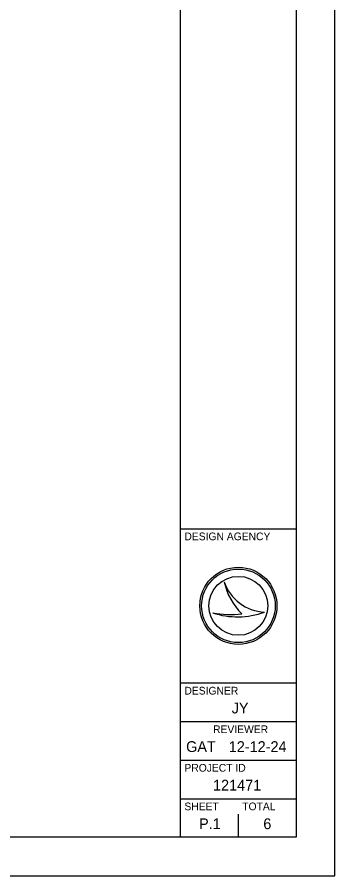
# Model space of a CAD drawing. Extents: x 0 to 34, y 0 to 22.
# Drawn here: x 29.88 to 34, y 0 to 11.13 of the extents above; entities that cross this region are included whole.
import ezdxf

# ---------------------------------------------------------------- set-up
doc = ezdxf.new("R2010")
doc.units = 0
for name, color, linetype in [('SH_Border', 7, 'Continuous'), ('SH_Cut_Line', 7, 'Continuous'), ('SH_Data', 7, 'Continuous')]:
    doc.layers.add(name, color=color, linetype=linetype)

msp = doc.modelspace()

# ---------------------------------------------------------------- linework, layer by layer
at = {"layer": 'SH_Border'}
for p, q in [((32, 0.5), (32, 21.5)), ((32, 4.5), (33.5, 4.5)), ((32, 2.5), (33.5, 2.5)), ((32, 2), (33.5, 2)), ((32, 1.5), (33.5, 1.5)), ((32, 1), (33.5, 1))]:
    msp.add_line(p, q, dxfattribs=at)
msp.add_lwpolyline([(1.5, 21.5), (33.5, 21.5), (33.5, 0.5), (1.5, 0.5)], close=True, dxfattribs=at)
at = {"layer": 'SH_Cut_Line'}
msp.add_lwpolyline([(0, 0), (34, 0), (34, 22), (0, 22)], close=True, dxfattribs=at)
at = {"layer": 'SH_Data'}
for p, q in [((32.567, 3.81), (32.567, 3.81)), ((32.75, 3.5), (32.75, 3.5)), ((32.417, 3.41), (32.417, 3.41)), ((33.087, 3.419), (33.087, 3.419)), ((32.75, 0.5), (32.75, 0.8)), ((32.375, 0.675), (32.375, 0.675))]:
    msp.add_line(p, q, dxfattribs=at)
for radius in [0.5, 0.477, 0.477, 0.382]:
    msp.add_circle((32.75, 3.5), radius, dxfattribs=at)
for centre, radius, start, end in [((33.116, 3.998), 0.58, 198.9257, 198.9319), ((33.347, 3.97), 0.796, 191.6379, 191.6421), ((33.116, 3.998), 0.58, 198.9319, 267.1657), ((33.347, 3.97), 0.796, 191.6421, 226.0947), ((32.739, 4.37), 1.013, 251.4576, 290.0832), ((32.648, 4.654), 1.266, 259.4964, 259.4995), ((32.739, 4.37), 1.013, 251.4527, 251.4576), ((32.648, 4.654), 1.266, 259.4995, 276.6672)]:
    msp.add_arc(centre, radius, start, end, dxfattribs=at)

# ---------------------------------------------------------------- texts
for s, height, p in [('DESIGN AGENCY', 0.1, (32.05, 4.35)), ('DESIGNER', 0.1, (32.05, 2.35)), ('JY', 0.14, (32.663, 2.105)), ('REVIEWER', 0.1, (32.422, 1.85)), ('GAT', 0.14, (32.072, 1.605)), ('12-12-24', 0.14, (32.625, 1.605)), ('PROJECT ID', 0.1, (32.05, 1.35)), ('121471', 0.14, (32.421, 1.105)), ('SHEET', 0.1, (32.05, 0.85)), ('TOTAL', 0.1, (32.8, 0.85)), ('P.1', 0.14, (32.24, 0.605)), ('6', 0.14, (33.073, 0.605))]:
    msp.add_text(s, height=height, dxfattribs=at).set_placement(p)

doc.saveas('drawing.dxf')
